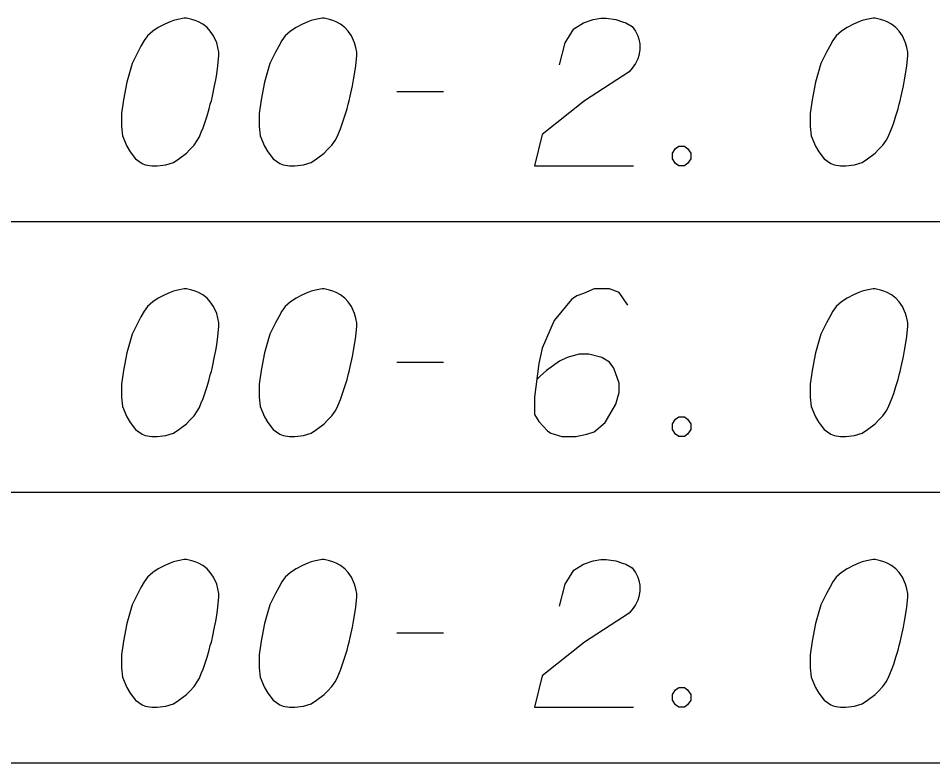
# Model space of a CAD drawing. Extents: x 2074207 to 2076812, y 516372 to 523312.
# Drawn here: x 2076397.04 to 2076426.78, y 517214.1 to 517238.3 of the extents above; entities that cross this region are included whole.
import ezdxf

# ---------------------------------------------------------------- set-up
doc = ezdxf.new("R2010")
doc.units = 0
doc.layers.add('Prop DirtTable_ Soil Test Results - Outline (Minor)', color=7, linetype='Continuous')
doc.layers.add('Prop DirtTable_ Soil Test Results - Tx (Sample Data)', color=7, linetype='Continuous')

msp = doc.modelspace()

# ---------------------------------------------------------------- linework, layer by layer
at = {"layer": 'Prop DirtTable_ Soil Test Results - Outline (Minor)'}
for p, q in [((2076260.609, 517231.696), (2076811.903, 517231.696)), ((2076260.609, 517231.696), (2076811.903, 517231.696)), ((2076260.609, 517222.896), (2076811.903, 517222.896)), ((2076260.609, 517222.896), (2076811.903, 517222.896)), ((2076260.609, 517214.096), (2076811.903, 517214.096)), ((2076260.609, 517214.096), (2076811.903, 517214.096))]:
    msp.add_line(p, q, dxfattribs=at)
at = {"layer": 'Prop DirtTable_ Soil Test Results - Tx (Sample Data)'}
for points in [[(2076402.512, 517238.298), (2076402.442, 517238.298), (2076402.23, 517238.26), (2076402.089, 517238.222), (2076401.983, 517238.185), (2076401.807, 517238.109), (2076401.595, 517237.996), (2076401.419, 517237.882), (2076401.242, 517237.731), (2076401.136, 517237.58), (2076401.031, 517237.391), (2076400.925, 517237.202), (2076400.819, 517236.975), (2076400.748, 517236.824), (2076400.678, 517236.597), (2076400.572, 517236.219), (2076400.466, 517235.652), (2076400.396, 517235.199), (2076400.396, 517234.783), (2076400.431, 517234.481), (2076400.572, 517234.141), (2076400.678, 517233.952), (2076400.854, 517233.725), (2076401.066, 517233.574), (2076401.172, 517233.536), (2076401.383, 517233.498), (2076401.56, 517233.498), (2076401.842, 517233.536), (2076402.089, 517233.611), (2076402.265, 517233.725), (2076402.512, 517233.914), (2076402.618, 517234.027), (2076402.759, 517234.178), (2076402.865, 517234.329), (2076402.935, 517234.443), (2076403.006, 517234.632), (2076403.041, 517234.707), (2076403.112, 517234.896), (2076403.182, 517235.123), (2076403.253, 517235.35), (2076403.288, 517235.501), (2076403.323, 517235.615), (2076403.359, 517235.766), (2076403.429, 517236.106), (2076403.465, 517236.295), (2076403.5, 517236.484), (2076403.535, 517236.748), (2076403.57, 517237.089), (2076403.57, 517237.202), (2076403.535, 517237.353), (2076403.5, 517237.504), (2076403.394, 517237.731), (2076403.288, 517237.882), (2076403.182, 517237.996), (2076403.041, 517238.109), (2076402.9, 517238.185), (2076402.794, 517238.222), (2076402.689, 517238.26), (2076402.512, 517238.298)], [(2076406.992, 517238.298), (2076406.922, 517238.298), (2076406.71, 517238.26), (2076406.569, 517238.222), (2076406.463, 517238.185), (2076406.287, 517238.109), (2076406.075, 517237.996), (2076405.899, 517237.882), (2076405.722, 517237.731), (2076405.616, 517237.58), (2076405.511, 517237.391), (2076405.405, 517237.202), (2076405.299, 517236.975), (2076405.228, 517236.824), (2076405.158, 517236.597), (2076405.052, 517236.219), (2076404.946, 517235.652), (2076404.876, 517235.199), (2076404.876, 517234.783), (2076404.911, 517234.481), (2076405.052, 517234.141), (2076405.158, 517233.952), (2076405.334, 517233.725), (2076405.546, 517233.574), (2076405.652, 517233.536), (2076405.863, 517233.498), (2076406.04, 517233.498), (2076406.322, 517233.536), (2076406.569, 517233.611), (2076406.745, 517233.725), (2076406.992, 517233.914), (2076407.098, 517234.027), (2076407.239, 517234.178), (2076407.345, 517234.329), (2076407.415, 517234.443), (2076407.486, 517234.632), (2076407.521, 517234.707), (2076407.592, 517234.896), (2076407.662, 517235.123), (2076407.733, 517235.35), (2076407.768, 517235.501), (2076407.803, 517235.615), (2076407.839, 517235.766), (2076407.909, 517236.106), (2076407.945, 517236.295), (2076407.98, 517236.484), (2076408.015, 517236.748), (2076408.05, 517237.089), (2076408.05, 517237.202), (2076408.015, 517237.353), (2076407.98, 517237.504), (2076407.874, 517237.731), (2076407.768, 517237.882), (2076407.662, 517237.996), (2076407.521, 517238.109), (2076407.38, 517238.185), (2076407.274, 517238.222), (2076407.169, 517238.26), (2076406.992, 517238.298)], [(2076414.647, 517236.786), (2076414.823, 517237.504), (2076415.106, 517237.958), (2076415.423, 517238.147), (2076415.74, 517238.26), (2076415.987, 517238.298), (2076416.164, 517238.298), (2076416.481, 517238.26), (2076416.693, 517238.185), (2076416.799, 517238.147), (2076417.01, 517238.033), (2076417.116, 517237.882), (2076417.187, 517237.731), (2076417.222, 517237.618), (2076417.257, 517237.467), (2076417.257, 517237.278), (2076417.222, 517237.089), (2076417.187, 517236.975), (2076417.116, 517236.824), (2076417.01, 517236.673), (2076416.905, 517236.559), (2076415.458, 517235.615), (2076414.083, 517234.518), (2076413.836, 517233.498), (2076417.046, 517233.498)], [(2076424.912, 517238.298), (2076424.842, 517238.298), (2076424.63, 517238.26), (2076424.489, 517238.222), (2076424.383, 517238.185), (2076424.207, 517238.109), (2076423.995, 517237.996), (2076423.819, 517237.882), (2076423.642, 517237.731), (2076423.536, 517237.58), (2076423.431, 517237.391), (2076423.325, 517237.202), (2076423.219, 517236.975), (2076423.148, 517236.824), (2076423.078, 517236.597), (2076422.972, 517236.219), (2076422.866, 517235.652), (2076422.796, 517235.199), (2076422.796, 517234.783), (2076422.831, 517234.481), (2076422.972, 517234.141), (2076423.078, 517233.952), (2076423.254, 517233.725), (2076423.466, 517233.574), (2076423.572, 517233.536), (2076423.783, 517233.498), (2076423.96, 517233.498), (2076424.242, 517233.536), (2076424.489, 517233.611), (2076424.665, 517233.725), (2076424.912, 517233.914), (2076425.018, 517234.027), (2076425.159, 517234.178), (2076425.265, 517234.329), (2076425.335, 517234.443), (2076425.406, 517234.632), (2076425.441, 517234.707), (2076425.512, 517234.896), (2076425.582, 517235.123), (2076425.653, 517235.35), (2076425.688, 517235.501), (2076425.723, 517235.615), (2076425.759, 517235.766), (2076425.829, 517236.106), (2076425.865, 517236.295), (2076425.9, 517236.484), (2076425.935, 517236.748), (2076425.97, 517237.089), (2076425.97, 517237.202), (2076425.935, 517237.353), (2076425.9, 517237.504), (2076425.794, 517237.731), (2076425.688, 517237.882), (2076425.582, 517237.996), (2076425.441, 517238.109), (2076425.3, 517238.185), (2076425.194, 517238.222), (2076425.089, 517238.26), (2076424.912, 517238.298)], [(2076409.356, 517235.917), (2076410.872, 517235.917)], [(2076418.527, 517234.141), (2076418.704, 517234.141), (2076418.809, 517234.065), (2076418.915, 517233.914), (2076418.915, 517233.725), (2076418.809, 517233.574), (2076418.704, 517233.498), (2076418.527, 517233.498), (2076418.421, 517233.574), (2076418.316, 517233.725), (2076418.316, 517233.914), (2076418.421, 517234.065), (2076418.527, 517234.141)], [(2076402.512, 517229.498), (2076402.442, 517229.498), (2076402.23, 517229.46), (2076402.089, 517229.422), (2076401.983, 517229.385), (2076401.807, 517229.309), (2076401.595, 517229.196), (2076401.419, 517229.082), (2076401.242, 517228.931), (2076401.136, 517228.78), (2076401.031, 517228.591), (2076400.925, 517228.402), (2076400.819, 517228.175), (2076400.748, 517228.024), (2076400.678, 517227.797), (2076400.572, 517227.419), (2076400.466, 517226.852), (2076400.396, 517226.399), (2076400.396, 517225.983), (2076400.431, 517225.681), (2076400.572, 517225.341), (2076400.678, 517225.152), (2076400.854, 517224.925), (2076401.066, 517224.774), (2076401.172, 517224.736), (2076401.383, 517224.698), (2076401.56, 517224.698), (2076401.842, 517224.736), (2076402.089, 517224.811), (2076402.265, 517224.925), (2076402.512, 517225.114), (2076402.618, 517225.227), (2076402.759, 517225.378), (2076402.865, 517225.529), (2076402.935, 517225.643), (2076403.006, 517225.832), (2076403.041, 517225.907), (2076403.112, 517226.096), (2076403.182, 517226.323), (2076403.253, 517226.55), (2076403.288, 517226.701), (2076403.323, 517226.815), (2076403.359, 517226.966), (2076403.429, 517227.306), (2076403.465, 517227.495), (2076403.5, 517227.684), (2076403.535, 517227.948), (2076403.57, 517228.289), (2076403.57, 517228.402), (2076403.535, 517228.553), (2076403.5, 517228.704), (2076403.394, 517228.931), (2076403.288, 517229.082), (2076403.182, 517229.196), (2076403.041, 517229.309), (2076402.9, 517229.385), (2076402.794, 517229.422), (2076402.689, 517229.46), (2076402.512, 517229.498)], [(2076406.992, 517229.498), (2076406.922, 517229.498), (2076406.71, 517229.46), (2076406.569, 517229.422), (2076406.463, 517229.385), (2076406.287, 517229.309), (2076406.075, 517229.196), (2076405.899, 517229.082), (2076405.722, 517228.931), (2076405.616, 517228.78), (2076405.511, 517228.591), (2076405.405, 517228.402), (2076405.299, 517228.175), (2076405.228, 517228.024), (2076405.158, 517227.797), (2076405.052, 517227.419), (2076404.946, 517226.852), (2076404.876, 517226.399), (2076404.876, 517225.983), (2076404.911, 517225.681), (2076405.052, 517225.341), (2076405.158, 517225.152), (2076405.334, 517224.925), (2076405.546, 517224.774), (2076405.652, 517224.736), (2076405.863, 517224.698), (2076406.04, 517224.698), (2076406.322, 517224.736), (2076406.569, 517224.811), (2076406.745, 517224.925), (2076406.992, 517225.114), (2076407.098, 517225.227), (2076407.239, 517225.378), (2076407.345, 517225.529), (2076407.415, 517225.643), (2076407.486, 517225.832), (2076407.521, 517225.907), (2076407.592, 517226.096), (2076407.662, 517226.323), (2076407.733, 517226.55), (2076407.768, 517226.701), (2076407.803, 517226.815), (2076407.839, 517226.966), (2076407.909, 517227.306), (2076407.945, 517227.495), (2076407.98, 517227.684), (2076408.015, 517227.948), (2076408.05, 517228.289), (2076408.05, 517228.402), (2076408.015, 517228.553), (2076407.98, 517228.704), (2076407.874, 517228.931), (2076407.768, 517229.082), (2076407.662, 517229.196), (2076407.521, 517229.309), (2076407.38, 517229.385), (2076407.274, 517229.422), (2076407.169, 517229.46), (2076406.992, 517229.498)], [(2076416.869, 517228.969), (2076416.587, 517229.385), (2076416.27, 517229.498), (2076415.776, 517229.498), (2076415.423, 517229.347), (2076415.211, 517229.271), (2076415.035, 517229.158), (2076414.471, 517228.478), (2076414.083, 517227.57), (2076413.977, 517227.079), (2076413.836, 517225.983), (2076413.836, 517225.416), (2076413.977, 517225.189), (2076414.259, 517224.887), (2076414.365, 517224.811), (2076414.718, 517224.698), (2076415.176, 517224.698), (2076415.529, 517224.774), (2076415.776, 517224.849), (2076416.129, 517225.152), (2076416.481, 517225.756), (2076416.587, 517226.134), (2076416.587, 517226.437), (2076416.411, 517226.928), (2076416.27, 517227.117), (2076416.023, 517227.268), (2076415.599, 517227.381), (2076415.282, 517227.381), (2076414.894, 517227.268), (2076414.647, 517227.155), (2076414.224, 517226.852), (2076414.012, 517226.663), (2076413.906, 517226.55)], [(2076424.912, 517229.498), (2076424.842, 517229.498), (2076424.63, 517229.46), (2076424.489, 517229.422), (2076424.383, 517229.385), (2076424.207, 517229.309), (2076423.995, 517229.196), (2076423.819, 517229.082), (2076423.642, 517228.931), (2076423.536, 517228.78), (2076423.431, 517228.591), (2076423.325, 517228.402), (2076423.219, 517228.175), (2076423.148, 517228.024), (2076423.078, 517227.797), (2076422.972, 517227.419), (2076422.866, 517226.852), (2076422.796, 517226.399), (2076422.796, 517225.983), (2076422.831, 517225.681), (2076422.972, 517225.341), (2076423.078, 517225.152), (2076423.254, 517224.925), (2076423.466, 517224.774), (2076423.572, 517224.736), (2076423.783, 517224.698), (2076423.96, 517224.698), (2076424.242, 517224.736), (2076424.489, 517224.811), (2076424.665, 517224.925), (2076424.912, 517225.114), (2076425.018, 517225.227), (2076425.159, 517225.378), (2076425.265, 517225.529), (2076425.335, 517225.643), (2076425.406, 517225.832), (2076425.441, 517225.907), (2076425.512, 517226.096), (2076425.582, 517226.323), (2076425.653, 517226.55), (2076425.688, 517226.701), (2076425.723, 517226.815), (2076425.759, 517226.966), (2076425.829, 517227.306), (2076425.865, 517227.495), (2076425.9, 517227.684), (2076425.935, 517227.948), (2076425.97, 517228.289), (2076425.97, 517228.402), (2076425.935, 517228.553), (2076425.9, 517228.704), (2076425.794, 517228.931), (2076425.688, 517229.082), (2076425.582, 517229.196), (2076425.441, 517229.309), (2076425.3, 517229.385), (2076425.194, 517229.422), (2076425.089, 517229.46), (2076424.912, 517229.498)], [(2076409.356, 517227.117), (2076410.872, 517227.117)], [(2076418.527, 517225.341), (2076418.704, 517225.341), (2076418.809, 517225.265), (2076418.915, 517225.114), (2076418.915, 517224.925), (2076418.809, 517224.774), (2076418.704, 517224.698), (2076418.527, 517224.698), (2076418.421, 517224.774), (2076418.316, 517224.925), (2076418.316, 517225.114), (2076418.421, 517225.265), (2076418.527, 517225.341)], [(2076402.512, 517220.698), (2076402.442, 517220.698), (2076402.23, 517220.66), (2076402.089, 517220.622), (2076401.983, 517220.585), (2076401.807, 517220.509), (2076401.595, 517220.396), (2076401.419, 517220.282), (2076401.242, 517220.131), (2076401.136, 517219.98), (2076401.031, 517219.791), (2076400.925, 517219.602), (2076400.819, 517219.375), (2076400.748, 517219.224), (2076400.678, 517218.997), (2076400.572, 517218.619), (2076400.466, 517218.052), (2076400.396, 517217.599), (2076400.396, 517217.183), (2076400.431, 517216.881), (2076400.572, 517216.541), (2076400.678, 517216.352), (2076400.854, 517216.125), (2076401.066, 517215.974), (2076401.172, 517215.936), (2076401.383, 517215.898), (2076401.56, 517215.898), (2076401.842, 517215.936), (2076402.089, 517216.011), (2076402.265, 517216.125), (2076402.512, 517216.314), (2076402.618, 517216.427), (2076402.759, 517216.578), (2076402.865, 517216.729), (2076402.935, 517216.843), (2076403.006, 517217.032), (2076403.041, 517217.107), (2076403.112, 517217.296), (2076403.182, 517217.523), (2076403.253, 517217.75), (2076403.288, 517217.901), (2076403.323, 517218.015), (2076403.359, 517218.166), (2076403.429, 517218.506), (2076403.465, 517218.695), (2076403.5, 517218.884), (2076403.535, 517219.148), (2076403.57, 517219.489), (2076403.57, 517219.602), (2076403.535, 517219.753), (2076403.5, 517219.904), (2076403.394, 517220.131), (2076403.288, 517220.282), (2076403.182, 517220.396), (2076403.041, 517220.509), (2076402.9, 517220.585), (2076402.794, 517220.622), (2076402.689, 517220.66), (2076402.512, 517220.698)], [(2076406.992, 517220.698), (2076406.922, 517220.698), (2076406.71, 517220.66), (2076406.569, 517220.622), (2076406.463, 517220.585), (2076406.287, 517220.509), (2076406.075, 517220.396), (2076405.899, 517220.282), (2076405.722, 517220.131), (2076405.616, 517219.98), (2076405.511, 517219.791), (2076405.405, 517219.602), (2076405.299, 517219.375), (2076405.228, 517219.224), (2076405.158, 517218.997), (2076405.052, 517218.619), (2076404.946, 517218.052), (2076404.876, 517217.599), (2076404.876, 517217.183), (2076404.911, 517216.881), (2076405.052, 517216.541), (2076405.158, 517216.352), (2076405.334, 517216.125), (2076405.546, 517215.974), (2076405.652, 517215.936), (2076405.863, 517215.898), (2076406.04, 517215.898), (2076406.322, 517215.936), (2076406.569, 517216.011), (2076406.745, 517216.125), (2076406.992, 517216.314), (2076407.098, 517216.427), (2076407.239, 517216.578), (2076407.345, 517216.729), (2076407.415, 517216.843), (2076407.486, 517217.032), (2076407.521, 517217.107), (2076407.592, 517217.296), (2076407.662, 517217.523), (2076407.733, 517217.75), (2076407.768, 517217.901), (2076407.803, 517218.015), (2076407.839, 517218.166), (2076407.909, 517218.506), (2076407.945, 517218.695), (2076407.98, 517218.884), (2076408.015, 517219.148), (2076408.05, 517219.489), (2076408.05, 517219.602), (2076408.015, 517219.753), (2076407.98, 517219.904), (2076407.874, 517220.131), (2076407.768, 517220.282), (2076407.662, 517220.396), (2076407.521, 517220.509), (2076407.38, 517220.585), (2076407.274, 517220.622), (2076407.169, 517220.66), (2076406.992, 517220.698)], [(2076414.647, 517219.186), (2076414.823, 517219.904), (2076415.106, 517220.358), (2076415.423, 517220.547), (2076415.74, 517220.66), (2076415.987, 517220.698), (2076416.164, 517220.698), (2076416.481, 517220.66), (2076416.693, 517220.585), (2076416.799, 517220.547), (2076417.01, 517220.433), (2076417.116, 517220.282), (2076417.187, 517220.131), (2076417.222, 517220.018), (2076417.257, 517219.867), (2076417.257, 517219.678), (2076417.222, 517219.489), (2076417.187, 517219.375), (2076417.116, 517219.224), (2076417.01, 517219.073), (2076416.905, 517218.959), (2076415.458, 517218.015), (2076414.083, 517216.918), (2076413.836, 517215.898), (2076417.046, 517215.898)], [(2076424.912, 517220.698), (2076424.842, 517220.698), (2076424.63, 517220.66), (2076424.489, 517220.622), (2076424.383, 517220.585), (2076424.207, 517220.509), (2076423.995, 517220.396), (2076423.819, 517220.282), (2076423.642, 517220.131), (2076423.536, 517219.98), (2076423.431, 517219.791), (2076423.325, 517219.602), (2076423.219, 517219.375), (2076423.148, 517219.224), (2076423.078, 517218.997), (2076422.972, 517218.619), (2076422.866, 517218.052), (2076422.796, 517217.599), (2076422.796, 517217.183), (2076422.831, 517216.881), (2076422.972, 517216.541), (2076423.078, 517216.352), (2076423.254, 517216.125), (2076423.466, 517215.974), (2076423.572, 517215.936), (2076423.783, 517215.898), (2076423.96, 517215.898), (2076424.242, 517215.936), (2076424.489, 517216.011), (2076424.665, 517216.125), (2076424.912, 517216.314), (2076425.018, 517216.427), (2076425.159, 517216.578), (2076425.265, 517216.729), (2076425.335, 517216.843), (2076425.406, 517217.032), (2076425.441, 517217.107), (2076425.512, 517217.296), (2076425.582, 517217.523), (2076425.653, 517217.75), (2076425.688, 517217.901), (2076425.723, 517218.015), (2076425.759, 517218.166), (2076425.829, 517218.506), (2076425.865, 517218.695), (2076425.9, 517218.884), (2076425.935, 517219.148), (2076425.97, 517219.489), (2076425.97, 517219.602), (2076425.935, 517219.753), (2076425.9, 517219.904), (2076425.794, 517220.131), (2076425.688, 517220.282), (2076425.582, 517220.396), (2076425.441, 517220.509), (2076425.3, 517220.585), (2076425.194, 517220.622), (2076425.089, 517220.66), (2076424.912, 517220.698)], [(2076409.356, 517218.317), (2076410.872, 517218.317)], [(2076418.527, 517216.541), (2076418.704, 517216.541), (2076418.809, 517216.465), (2076418.915, 517216.314), (2076418.915, 517216.125), (2076418.809, 517215.974), (2076418.704, 517215.898), (2076418.527, 517215.898), (2076418.421, 517215.974), (2076418.316, 517216.125), (2076418.316, 517216.314), (2076418.421, 517216.465), (2076418.527, 517216.541)]]:
    msp.add_lwpolyline(points, dxfattribs=at)

doc.saveas('drawing.dxf')
